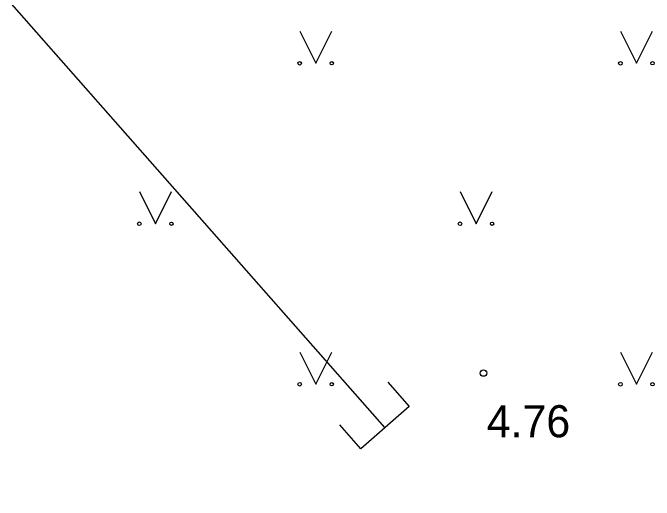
# Model space of a CAD drawing. Extents: x 519536 to 519949, y 326041 to 326519.
# Drawn here: x 519745.28 to 519755.28, y 326183.19 to 326190.79 of the extents above; entities that cross this region are included whole.
import ezdxf

# ---------------------------------------------------------------- set-up
doc = ezdxf.new("R2010")
doc.units = 0
for name, color, linetype in [('RELJ_AATZ_####_TKST_#', 7, 'Continuous'), ('RELJ_ELEM_####_####_#', 7, 'Continuous'), ('RELJ_HORZ_PAMT_####_#', 7, 'Continuous'), ('TERT_ELEM_####_####_#', 7, 'Continuous'), ('UDTK_ELEM_####_####_#', 7, 'Continuous'), ('UDTK_VADP_NEDR_####_#', 7, 'Continuous')]:
    doc.layers.add(name, color=color, linetype=linetype)

msp = doc.modelspace()

# ---------------------------------------------------------------- linework, layer by layer
at = {"layer": 'RELJ_ELEM_####_####_#'}
msp.add_circle((519752.6156, 326185.1735), 0.05, dxfattribs=at)
at = {"layer": 'RELJ_HORZ_PAMT_####_#'}
msp.add_spline([(519749.0249, 326179.8463), (519748.8152, 326179.9287), (519748.7125, 326179.9755), (519748.611, 326180.0251), (519748.2448, 326180.222), (519747.8902, 326180.4382), (519747.2053, 326180.8982), (519746.8687, 326181.142), (519746.6298, 326181.3297), (519746.3962, 326181.5235), (519745.9484, 326181.9329), (519745.6679, 326182.2133), (519745.3903, 326182.4964), (519745.1131, 326182.7799), (519744.834, 326183.0614), (519744.2703, 326183.622), (519743.9852, 326183.8991), (519743.697, 326184.1733), (519743.3895, 326184.4388), (519743.0687, 326184.6887), (519742.9015, 326184.8147), (519742.7312, 326184.9364), (519742.5556, 326185.0509), (519742.3728, 326185.1586), (519742.334, 326185.1795)], degree=3, dxfattribs=at)
at = {"layer": 'TERT_ELEM_####_####_#'}
for p, q in [((519749.75, 326190.5), (519750, 326190)), ((519750, 326190), (519750.25, 326190.5)), ((519754.75, 326190.5), (519755, 326190)), ((519755, 326190), (519755.25, 326190.5)), ((519747.25, 326188), (519747.5, 326187.5)), ((519747.5, 326187.5), (519747.75, 326188)), ((519752.25, 326188), (519752.5, 326187.5)), ((519752.5, 326187.5), (519752.75, 326188)), ((519749.75, 326185.5), (519750, 326185)), ((519750, 326185), (519750.25, 326185.5)), ((519754.75, 326185.5), (519755, 326185)), ((519755, 326185), (519755.25, 326185.5))]:
    msp.add_line(p, q, dxfattribs=at)
for centre, radius in [((519749.7497, 326189.9995), 0.028), ((519750.2497, 326189.9995), 0.0263), ((519754.7497, 326189.9995), 0.028), ((519755.2497, 326189.9995), 0.0263), ((519747.2497, 326187.4995), 0.028), ((519747.7497, 326187.4995), 0.0263), ((519752.2497, 326187.4995), 0.028), ((519752.7497, 326187.4995), 0.0263), ((519749.7497, 326184.9995), 0.028), ((519750.2497, 326184.9995), 0.0263), ((519754.7497, 326184.9995), 0.028), ((519755.2497, 326184.9995), 0.0263)]:
    msp.add_circle(centre, radius, dxfattribs=at)
at = {"layer": 'UDTK_ELEM_####_####_#'}
msp.add_lwpolyline([(519751.1233, 326185.0297), (519751.454, 326184.6547), (519750.704, 326183.9933), (519750.3733, 326184.3683)], dxfattribs=at)
at = {"layer": 'UDTK_VADP_NEDR_####_#'}
msp.add_lwpolyline([(519751.079, 326184.324), (519707.1608, 326234.1294)], dxfattribs=at)

# ---------------------------------------------------------------- texts
at = {"layer": 'RELJ_AATZ_####_TKST_#'}
msp.add_text('4.76', height=0.5, dxfattribs=at).set_placement((519752.6656, 326184.1735))

doc.saveas('drawing.dxf')
